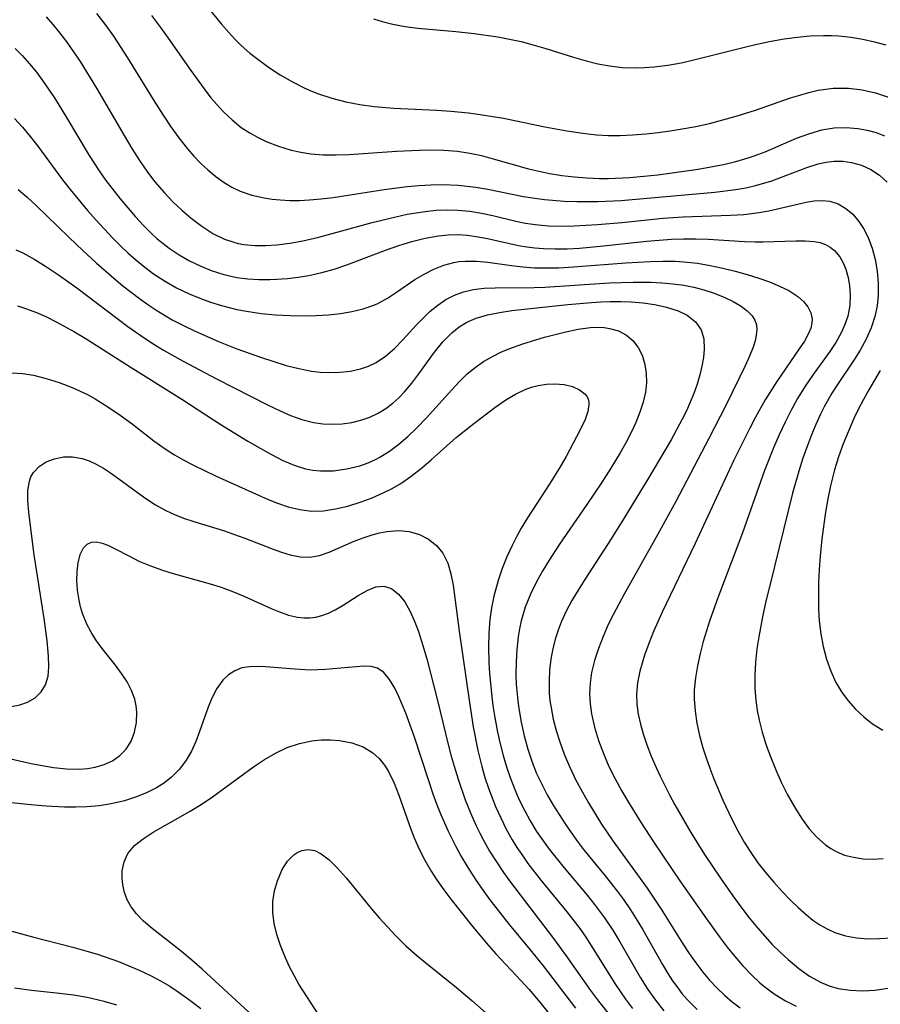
# Model space of a CAD drawing. Header units: inches. Extents: x 1073367 to 1082519, y 1569854 to 1574957.
# Tile 553 of 565: x 1080439 to 1080555, y 1574092 to 1574224. Entities that reach past the tile are written whole.
import ezdxf

# ---------------------------------------------------------------- set-up
doc = ezdxf.new("R2010")
doc.units = ezdxf.units.IN
doc.header["$MEASUREMENT"] = 0
doc.layers.add('CGG_CurvaNivelLidar_v1', color=7, linetype='Continuous', lineweight=30, true_color=0x008008)

msp = doc.modelspace()

# ---------------------------------------------------------------- linework, layer by layer
at = {"layer": 'CGG_CurvaNivelLidar_v1'}
for points in [[(1080462.9241, 1574228.0168, 82), (1080466.4871, 1574223.6305, 82), (1080467.4917, 1574222.4688, 82), (1080468.32, 1574221.5748, 82), (1080469.1814, 1574220.7197, 82), (1080470.3564, 1574219.6802, 82), (1080471.5881, 1574218.7084, 82), (1080472.864, 1574217.7927, 82), (1080474.4369, 1574216.7624, 82), (1080476.0566, 1574215.8114, 82), (1080477.7252, 1574214.9579, 82), (1080478.755, 1574214.5022, 82), (1080479.5625, 1574214.1856, 82), (1080481.3822, 1574213.5923, 82), (1080483.2461, 1574213.1221, 82), (1080485.1424, 1574212.7575, 82), (1080487.0629, 1574212.4908, 82), (1080489.7054, 1574212.2697, 82), (1080495.4534, 1574211.995, 82), (1080497.3683, 1574211.872, 82), (1080499.7567, 1574211.6358, 82), (1080501.3303, 1574211.4286, 82), (1080504.4643, 1574210.9169, 82), (1080510.014, 1574209.7763, 82), (1080512.9712, 1574209.2218, 82), (1080515.4388, 1574208.8572, 82), (1080516.997, 1574208.6952, 82), (1080518.5582, 1574208.6032, 82), (1080520.184, 1574208.5945, 82), (1080521.8123, 1574208.6612, 82), (1080523.6567, 1574208.8074, 82), (1080525.2776, 1574208.986, 82), (1080526.8974, 1574209.207, 82), (1080528.514, 1574209.4684, 82), (1080530.354, 1574209.8173, 82), (1080532.1842, 1574210.2218, 82), (1080533.9808, 1574210.6781, 82), (1080535.7632, 1574211.1823, 82), (1080538.3849, 1574212.0118, 82), (1080543.083, 1574213.6403, 82), (1080544.3286, 1574214.0378, 82), (1080545.5743, 1574214.3917, 82), (1080546.8237, 1574214.679, 82), (1080547.8288, 1574214.8456, 82), (1080548.8368, 1574214.9467, 82), (1080549.8662, 1574214.9774, 82), (1080550.8943, 1574214.9396, 82), (1080552.7296, 1574214.7185, 82), (1080554.5347, 1574214.3184, 82), (1080556.2881, 1574213.7456, 82)], [(1080442.9487, 1574224.5636, 80.5), (1080443.8417, 1574223.5423, 80.5), (1080444.7917, 1574222.3644, 80.5), (1080445.7042, 1574221.1453, 80.5), (1080447.4906, 1574218.5271, 80.5), (1080449.7141, 1574214.9408, 80.5), (1080453.4059, 1574208.5975, 80.5), (1080454.4734, 1574206.8292, 80.5), (1080455.4956, 1574205.2293, 80.5), (1080456.5704, 1574203.6788, 80.5), (1080457.5688, 1574202.3735, 80.5), (1080458.8352, 1574200.8792, 80.5), (1080459.9869, 1574199.6657, 80.5), (1080461.1898, 1574198.5229, 80.5), (1080462.438, 1574197.456, 80.5), (1080463.8803, 1574196.371, 80.5), (1080465.3795, 1574195.4237, 80.5), (1080466.9445, 1574194.6556, 80.5), (1080468.1866, 1574194.2222, 80.5), (1080468.788, 1574194.068, 80.5), (1080469.5413, 1574193.9239, 80.5), (1080470.9969, 1574193.7776, 80.5), (1080472.4821, 1574193.7698, 80.5), (1080473.9879, 1574193.8743, 80.5), (1080475.7317, 1574194.1054, 80.5), (1080477.4861, 1574194.4268, 80.5), (1080479.628, 1574194.9145, 80.5), (1080486.8129, 1574196.8931, 80.5), (1080489.9865, 1574197.6691, 80.5), (1080491.5233, 1574197.9891, 80.5), (1080493.9509, 1574198.3776, 80.5), (1080495.4226, 1574198.5257, 80.5), (1080496.8885, 1574198.5927, 80.5), (1080498.3466, 1574198.561, 80.5), (1080499.9225, 1574198.4009, 80.5), (1080501.4882, 1574198.1375, 80.5), (1080503.0459, 1574197.8051, 80.5), (1080506.1357, 1574197.0794, 80.5), (1080507.427, 1574196.8137, 80.5), (1080508.7284, 1574196.6033, 80.5), (1080510.5447, 1574196.4344, 80.5), (1080512.2486, 1574196.3913, 80.5), (1080513.9663, 1574196.4279, 80.5), (1080517.1315, 1574196.6134, 80.5), (1080520.3753, 1574196.8981, 80.5), (1080525.9502, 1574197.4566, 80.5), (1080528.6473, 1574197.6539, 80.5), (1080535.0264, 1574197.865, 80.5), (1080536.8009, 1574197.9767, 80.5), (1080538.5467, 1574198.1753, 80.5), (1080540.1648, 1574198.4612, 80.5), (1080545.1784, 1574199.6154, 80.5), (1080546.2954, 1574199.7896, 80.5), (1080547.3713, 1574199.846, 80.5), (1080548.3996, 1574199.7395, 80.5), (1080549.5064, 1574199.3751, 80.5), (1080550.5341, 1574198.7793, 80.5), (1080551.4724, 1574197.989, 80.5), (1080552.3054, 1574197.0309, 80.5), (1080553.0128, 1574195.9352, 80.5), (1080553.6044, 1574194.7249, 80.5), (1080554.0833, 1574193.4264, 80.5), (1080554.4831, 1574191.9046, 80.5), (1080554.7477, 1574190.3287, 80.5), (1080554.8769, 1574188.7329, 80.5), (1080554.869, 1574187.1288, 80.5), (1080554.7323, 1574185.6815, 80.5), (1080554.4503, 1574184.2568, 80.5), (1080553.9417, 1574182.7002, 80.5), (1080553.2631, 1574181.1853, 80.5), (1080552.4535, 1574179.7095, 80.5), (1080551.6826, 1574178.4752, 80.5), (1080549.2144, 1574174.8116, 80.5), (1080548.6602, 1574173.9414, 80.5), (1080547.6067, 1574172.0862, 80.5), (1080547.1097, 1574171.0897, 80.5), (1080546.481, 1574169.7045, 80.5), (1080545.8991, 1574168.2936, 80.5), (1080545.3554, 1574166.8626, 80.5), (1080544.7584, 1574165.1614, 80.5), (1080544.2085, 1574163.4405, 80.5), (1080543.3726, 1574160.4465, 80.5), (1080540.9581, 1574150.5996, 80.5), (1080539.7215, 1574145.7063, 80.5), (1080539.3497, 1574144.0706, 80.5), (1080538.8096, 1574141.1551, 80.5), (1080538.5783, 1574139.5219, 80.5), (1080538.3939, 1574137.7349, 80.5), (1080538.2942, 1574135.9495, 80.5), (1080538.2992, 1574134.17, 80.5), (1080538.4158, 1574132.5926, 80.5), (1080538.6074, 1574131.2436, 80.5), (1080538.8736, 1574129.9028, 80.5), (1080539.2839, 1574128.2943, 80.5), (1080539.7749, 1574126.7011, 80.5), (1080540.3339, 1574125.1249, 80.5), (1080541.0984, 1574123.2271, 80.5), (1080541.8423, 1574121.585, 80.5), (1080542.6434, 1574119.983, 80.5), (1080543.7886, 1574117.9434, 80.5), (1080544.6613, 1574116.5821, 80.5), (1080545.601, 1574115.3123, 80.5), (1080546.6257, 1574114.1652, 80.5), (1080547.784, 1574113.1523, 80.5), (1080548.5006, 1574112.6555, 80.5), (1080549.2543, 1574112.2333, 80.5), (1080550.3732, 1574111.7798, 80.5), (1080551.5531, 1574111.4717, 80.5), (1080552.8652, 1574111.2832, 80.5), (1080554.2122, 1574111.2253, 80.5), (1080555.5793, 1574111.2888, 80.5)], [(1080449.6856, 1574225.008, 81), (1080450.9512, 1574223.383, 81), (1080451.9704, 1574221.9641, 81), (1080453.8962, 1574219.0418, 81), (1080457.3131, 1574213.4505, 81), (1080458.658, 1574211.3181, 81), (1080459.7028, 1574209.7644, 81), (1080460.7907, 1574208.2584, 81), (1080461.9301, 1574206.8144, 81), (1080462.8042, 1574205.8065, 81), (1080463.7145, 1574204.8494, 81), (1080464.6644, 1574203.952, 81), (1080465.7477, 1574203.0552, 81), (1080466.8821, 1574202.2528, 81), (1080467.9356, 1574201.6297, 81), (1080469.0335, 1574201.1072, 81), (1080470.6169, 1574200.5686, 81), (1080472.2687, 1574200.1997, 81), (1080473.3288, 1574200.037, 81), (1080474.4045, 1574199.9244, 81), (1080475.7112, 1574199.8566, 81), (1080477.0315, 1574199.8564, 81), (1080478.3608, 1574199.9187, 81), (1080479.9452, 1574200.065, 81), (1080481.5363, 1574200.265, 81), (1080488.4227, 1574201.3256, 81), (1080491.5013, 1574201.7338, 81), (1080493.0896, 1574201.8809, 81), (1080494.675, 1574201.9751, 81), (1080496.2556, 1574202.0068, 81), (1080498.361, 1574201.9285, 81), (1080500.7349, 1574201.6484, 81), (1080502.3754, 1574201.3677, 81), (1080507.1625, 1574200.4048, 81), (1080508.6876, 1574200.1407, 81), (1080509.9964, 1574199.9694, 81), (1080512.6387, 1574199.7556, 81), (1080514.3584, 1574199.6883, 81), (1080517.1473, 1574199.6956, 81), (1080520.3083, 1574199.8547, 81), (1080523.7972, 1574200.1444, 81), (1080532.9164, 1574200.9744, 81), (1080535.7338, 1574201.3402, 81), (1080537.073, 1574201.5711, 81), (1080538.3922, 1574201.8586, 81), (1080539.5001, 1574202.1613, 81), (1080540.5894, 1574202.5114, 81), (1080545.3044, 1574204.3004, 81), (1080546.8021, 1574204.7679, 81), (1080547.8859, 1574205.0053, 81), (1080548.9656, 1574205.1322, 81), (1080550.1347, 1574205.1249, 81), (1080551.2798, 1574204.971, 81), (1080552.6408, 1574204.5925, 81), (1080553.9168, 1574204.0229, 81), (1080555.0753, 1574203.2704, 81), (1080556.0756, 1574202.3309, 81)], [(1080457.0821, 1574224.7586, 81.5), (1080458.3275, 1574223.1123, 81.5), (1080459.3618, 1574221.6743, 81.5), (1080462.3807, 1574217.3265, 81.5), (1080464.1755, 1574214.8585, 81.5), (1080465.1105, 1574213.6741, 81.5), (1080465.9389, 1574212.7022, 81.5), (1080466.8018, 1574211.7752, 81.5), (1080467.957, 1574210.6774, 81.5), (1080469.1878, 1574209.688, 81.5), (1080470.2503, 1574208.977, 81.5), (1080471.3622, 1574208.3471, 81.5), (1080472.5159, 1574207.7937, 81.5), (1080474.179, 1574207.1461, 81.5), (1080475.8947, 1574206.6338, 81.5), (1080477.2018, 1574206.3403, 81.5), (1080478.5285, 1574206.1301, 81.5), (1080480.2067, 1574205.9934, 81.5), (1080481.9576, 1574205.9771, 81.5), (1080483.7228, 1574206.0453, 81.5), (1080490.0924, 1574206.4683, 81.5), (1080493.1572, 1574206.6305, 81.5), (1080494.5434, 1574206.6604, 81.5), (1080496.4302, 1574206.6243, 81.5), (1080498.3014, 1574206.4718, 81.5), (1080499.921, 1574206.2237, 81.5), (1080501.524, 1574205.8798, 81.5), (1080503.0995, 1574205.4639, 81.5), (1080507.8149, 1574204.1071, 81.5), (1080509.027, 1574203.8156, 81.5), (1080510.6722, 1574203.4875, 81.5), (1080512.3335, 1574203.2261, 81.5), (1080514.0073, 1574203.0277, 81.5), (1080515.6903, 1574202.8925, 81.5), (1080517.3801, 1574202.8247, 81.5), (1080518.5386, 1574202.8205, 81.5), (1080521.428, 1574202.9406, 81.5), (1080523.3439, 1574203.098, 81.5), (1080525.2585, 1574203.3024, 81.5), (1080527.1696, 1574203.5461, 81.5), (1080530.6654, 1574204.0692, 81.5), (1080532.3763, 1574204.3641, 81.5), (1080534.0721, 1574204.7008, 81.5), (1080535.7463, 1574205.0962, 81.5), (1080537.3909, 1574205.5703, 81.5), (1080538.2195, 1574205.8512, 81.5), (1080539.6638, 1574206.4118, 81.5), (1080543.9092, 1574208.2336, 81.5), (1080545.6822, 1574208.8758, 81.5), (1080547.3265, 1574209.3311, 81.5), (1080548.9803, 1574209.6072, 81.5), (1080550.5687, 1574209.6645, 81.5), (1080552.1467, 1574209.536, 81.5), (1080553.3952, 1574209.3127, 81.5), (1080554.6138, 1574208.9837, 81.5), (1080555.7549, 1574208.5603, 81.5)], [(1080486.9645, 1574224.3033, 82.5), (1080488.1353, 1574223.9181, 82.5), (1080489.579, 1574223.5503, 82.5), (1080491.2394, 1574223.2502, 82.5), (1080492.9246, 1574223.0356, 82.5), (1080498.0608, 1574222.5861, 82.5), (1080500.5203, 1574222.3224, 82.5), (1080503.696, 1574221.8593, 82.5), (1080505.2724, 1574221.5669, 82.5), (1080506.8368, 1574221.2251, 82.5), (1080508.301, 1574220.8515, 82.5), (1080510.1578, 1574220.3112, 82.5), (1080514.0374, 1574219.0951, 82.5), (1080515.5914, 1574218.6386, 82.5), (1080517.1499, 1574218.2425, 82.5), (1080518.7198, 1574217.9424, 82.5), (1080520.4377, 1574217.7579, 82.5), (1080522.1706, 1574217.7033, 82.5), (1080523.4652, 1574217.7341, 82.5), (1080524.7619, 1574217.8216, 82.5), (1080526.5658, 1574218.0355, 82.5), (1080528.3624, 1574218.3518, 82.5), (1080529.7444, 1574218.6622, 82.5), (1080536.7344, 1574220.4303, 82.5), (1080538.5706, 1574220.874, 82.5), (1080540.471, 1574221.2902, 82.5), (1080542.2242, 1574221.5994, 82.5), (1080543.9851, 1574221.8321, 82.5), (1080545.749, 1574221.9851, 82.5), (1080547.5106, 1574222.0488, 82.5), (1080548.5902, 1574222.0357, 82.5), (1080549.6056, 1574221.979, 82.5), (1080551.2094, 1574221.8065, 82.5), (1080552.801, 1574221.544, 82.5), (1080554.376, 1574221.199, 82.5), (1080555.9284, 1574220.7731, 82.5)], [(1080438.7447, 1574220.2976, 80), (1080439.7467, 1574219.315, 80), (1080440.7059, 1574218.2455, 80), (1080441.6262, 1574217.1066, 80), (1080442.4534, 1574215.9923, 80), (1080444.03, 1574213.6576, 80), (1080445.6553, 1574211.0163, 80), (1080448.7098, 1574205.8865, 80), (1080450.0506, 1574203.8274, 80), (1080450.964, 1574202.5404, 80), (1080452.8898, 1574200.0554, 80), (1080454.935, 1574197.6564, 80), (1080456.0078, 1574196.4985, 80), (1080457.1185, 1574195.393, 80), (1080457.875, 1574194.7025, 80), (1080458.6565, 1574194.0474, 80), (1080459.4939, 1574193.4136, 80), (1080460.8316, 1574192.526, 80), (1080462.2246, 1574191.7336, 80), (1080463.6637, 1574191.035, 80), (1080465.1432, 1574190.4354, 80), (1080466.849, 1574189.8923, 80), (1080468.594, 1574189.5022, 80), (1080470.0564, 1574189.3064, 80), (1080471.5352, 1574189.2123, 80), (1080473.0245, 1574189.2065, 80), (1080473.9824, 1574189.2449, 80), (1080475.4226, 1574189.3563, 80), (1080476.8611, 1574189.53, 80), (1080478.2938, 1574189.7676, 80), (1080480.003, 1574190.1413, 80), (1080481.6924, 1574190.609, 80), (1080483.4053, 1574191.1805, 80), (1080488.5949, 1574193.1566, 80), (1080490.367, 1574193.7822, 80), (1080492.1441, 1574194.3357, 80), (1080493.9252, 1574194.7907, 80), (1080495.7097, 1574195.1131, 80), (1080497.0462, 1574195.244, 80), (1080498.3806, 1574195.2656, 80), (1080499.5992, 1574195.1828, 80), (1080500.8128, 1574195.0174, 80), (1080502.3194, 1574194.7267, 80), (1080506.4715, 1574193.7988, 80), (1080507.6156, 1574193.599, 80), (1080508.7081, 1574193.4591, 80), (1080509.8444, 1574193.3696, 80), (1080511.4422, 1574193.3241, 80), (1080513.0539, 1574193.3523, 80), (1080514.6764, 1574193.4373, 80), (1080517.9444, 1574193.7243, 80), (1080523.7288, 1574194.3655, 80), (1080525.4057, 1574194.5211, 80), (1080527.0829, 1574194.6368, 80), (1080528.6896, 1574194.6945, 80), (1080530.3543, 1574194.6878, 80), (1080532.0076, 1574194.6228, 80), (1080536.9052, 1574194.3208, 80), (1080538.3534, 1574194.2682, 80), (1080539.4315, 1574194.2618, 80), (1080543.7908, 1574194.4277, 80), (1080545.0793, 1574194.426, 80), (1080546.2838, 1574194.3321, 80), (1080547.0712, 1574194.1844, 80), (1080547.798, 1574193.9407, 80), (1080548.4466, 1574193.5856, 80), (1080549.0238, 1574193.1211, 80), (1080549.742, 1574192.2518, 80), (1080550.1867, 1574191.4586, 80), (1080550.5426, 1574190.5838, 80), (1080550.8507, 1574189.4948, 80), (1080551.0483, 1574188.3455, 80), (1080551.13, 1574187.1568, 80), (1080551.0626, 1574185.7266, 80), (1080550.7957, 1574184.2964, 80), (1080550.4153, 1574183.146, 80), (1080549.9055, 1574182.017, 80), (1080549.1948, 1574180.7565, 80), (1080548.3832, 1574179.518, 80), (1080546.1479, 1574176.427, 80), (1080545.0595, 1574174.8421, 80), (1080544.0367, 1574173.2004, 80), (1080543.1705, 1574171.6361, 80), (1080542.3647, 1574170.0322, 80), (1080541.5594, 1574168.3012, 80), (1080540.7978, 1574166.5456, 80), (1080539.5914, 1574163.4947, 80), (1080536.6277, 1574155.1278, 80), (1080533.3187, 1574146.38, 80), (1080532.2484, 1574143.3925, 80), (1080531.3584, 1574140.501, 80), (1080530.9256, 1574138.8736, 80), (1080530.5592, 1574137.2453, 80), (1080530.2847, 1574135.6158, 80), (1080530.1345, 1574133.9845, 80), (1080530.1184, 1574133.409, 80), (1080530.1243, 1574132.8068, 80), (1080530.2484, 1574131.1559, 80), (1080530.5031, 1574129.5059, 80), (1080530.8615, 1574127.8586, 80), (1080531.3038, 1574126.2162, 80), (1080531.7341, 1574124.8337, 80), (1080532.2131, 1574123.4597, 80), (1080532.7719, 1574122.0152, 80), (1080533.9992, 1574119.1548, 80), (1080535.2009, 1574116.5876, 80), (1080535.9991, 1574115.0378, 80), (1080536.8581, 1574113.524, 80), (1080537.5784, 1574112.3744, 80), (1080538.7123, 1574110.7416, 80), (1080539.7518, 1574109.4005, 80), (1080540.8411, 1574108.1072, 80), (1080541.9666, 1574106.8584, 80), (1080543.0221, 1574105.7559, 80), (1080544.1048, 1574104.7061, 80), (1080545.2223, 1574103.7276, 80), (1080546.1163, 1574103.0336, 80), (1080547.0386, 1574102.4057, 80), (1080548.0361, 1574101.8328, 80), (1080549.0726, 1574101.3629, 80), (1080550.4828, 1574100.9253, 80), (1080551.9498, 1574100.6561, 80), (1080553.5048, 1574100.5232, 80), (1080555.086, 1574100.5245, 80), (1080556.6566, 1574100.6541, 80)], [(1080438.6876, 1574210.8679, 79.5), (1080439.761, 1574209.7165, 79.5), (1080440.7914, 1574208.4673, 79.5), (1080441.7941, 1574207.1508, 79.5), (1080445.1064, 1574202.6447, 79.5), (1080446.1435, 1574201.323, 79.5), (1080448.492, 1574198.5155, 79.5), (1080449.6501, 1574197.2019, 79.5), (1080451.8718, 1574194.8041, 79.5), (1080452.9399, 1574193.7283, 79.5), (1080453.9291, 1574192.7931, 79.5), (1080454.9454, 1574191.8939, 79.5), (1080455.9899, 1574191.0346, 79.5), (1080457.386, 1574189.9903, 79.5), (1080458.8355, 1574189.0327, 79.5), (1080460.4747, 1574188.1026, 79.5), (1080462.1713, 1574187.2837, 79.5), (1080463.5983, 1574186.6924, 79.5), (1080465.052, 1574186.1686, 79.5), (1080466.5277, 1574185.7104, 79.5), (1080467.5618, 1574185.4324, 79.5), (1080468.6045, 1574185.1903, 79.5), (1080469.8883, 1574184.9458, 79.5), (1080471.8391, 1574184.6629, 79.5), (1080473.8002, 1574184.4672, 79.5), (1080475.7622, 1574184.3523, 79.5), (1080478.3972, 1574184.3324, 79.5), (1080480.9273, 1574184.4667, 79.5), (1080482.5225, 1574184.6365, 79.5), (1080484.0788, 1574184.8911, 79.5), (1080485.5832, 1574185.2539, 79.5), (1080487.0199, 1574185.7549, 79.5), (1080487.5409, 1574185.9871, 79.5), (1080488.8422, 1574186.6959, 79.5), (1080490.0904, 1574187.5067, 79.5), (1080492.5605, 1574189.1937, 79.5), (1080493.8105, 1574189.9414, 79.5), (1080495.0993, 1574190.594, 79.5), (1080496.4235, 1574191.1251, 79.5), (1080497.7818, 1574191.5019, 79.5), (1080498.4419, 1574191.6164, 79.5), (1080499.3334, 1574191.6977, 79.5), (1080500.8429, 1574191.68, 79.5), (1080502.3801, 1574191.5314, 79.5), (1080505.5403, 1574191.0908, 79.5), (1080507.0776, 1574190.9177, 79.5), (1080508.6395, 1574190.8074, 79.5), (1080510.2688, 1574190.7738, 79.5), (1080511.915, 1574190.8069, 79.5), (1080513.8671, 1574190.9053, 79.5), (1080520.9266, 1574191.444, 79.5), (1080524.2642, 1574191.6494, 79.5), (1080525.9302, 1574191.6947, 79.5), (1080527.5916, 1574191.6713, 79.5), (1080528.7411, 1574191.6012, 79.5), (1080530.5595, 1574191.3928, 79.5), (1080532.2792, 1574191.1044, 79.5), (1080533.9802, 1574190.7465, 79.5), (1080535.6549, 1574190.3304, 79.5), (1080537.2739, 1574189.8707, 79.5), (1080538.8463, 1574189.3757, 79.5), (1080540.2773, 1574188.8797, 79.5), (1080541.6269, 1574188.339, 79.5), (1080542.8625, 1574187.7266, 79.5), (1080544.055, 1574186.9401, 79.5), (1080544.8291, 1574186.2599, 79.5), (1080545.4364, 1574185.5239, 79.5), (1080545.8376, 1574184.7299, 79.5), (1080545.9936, 1574183.8812, 79.5), (1080545.9661, 1574183.3676, 79.5), (1080545.8049, 1574182.6756, 79.5), (1080545.5245, 1574181.9707, 79.5), (1080544.9631, 1574180.9395, 79.5), (1080544.2669, 1574179.8729, 79.5), (1080541.2493, 1574175.4878, 79.5), (1080539.6916, 1574173.0081, 79.5), (1080538.3741, 1574170.677, 79.5), (1080537.5987, 1574169.2157, 79.5), (1080535.4479, 1574164.9008, 79.5), (1080530.2222, 1574153.5832, 79.5), (1080525.835, 1574144.4483, 79.5), (1080524.6727, 1574141.8473, 79.5), (1080524.027, 1574140.2526, 79.5), (1080523.4462, 1574138.6593, 79.5), (1080522.802, 1574136.502, 79.5), (1080522.4914, 1574134.9644, 79.5), (1080522.3548, 1574133.4252, 79.5), (1080522.4082, 1574132.0745, 79.5), (1080522.6017, 1574130.7217, 79.5), (1080522.9058, 1574129.3674, 79.5), (1080523.2665, 1574128.1059, 79.5), (1080523.7761, 1574126.5858, 79.5), (1080524.3561, 1574125.0679, 79.5), (1080525.0011, 1574123.5577, 79.5), (1080525.5381, 1574122.4064, 79.5), (1080526.8113, 1574119.8903, 79.5), (1080527.5443, 1574118.5256, 79.5), (1080529.6793, 1574114.8009, 79.5), (1080531.518, 1574111.846, 79.5), (1080533.6663, 1574108.6419, 79.5), (1080535.3205, 1574106.2813, 79.5), (1080536.4059, 1574104.7954, 79.5), (1080537.5208, 1574103.3397, 79.5), (1080538.6272, 1574101.9834, 79.5), (1080539.6205, 1574100.849, 79.5), (1080540.6437, 1574099.755, 79.5), (1080541.694, 1574098.7053, 79.5), (1080542.7705, 1574097.7068, 79.5), (1080544.1903, 1574096.5206, 79.5), (1080545.6651, 1574095.4727, 79.5), (1080547.2105, 1574094.6133, 79.5), (1080548.3007, 1574094.1705, 79.5), (1080549.4817, 1574093.8397, 79.5), (1080551.1135, 1574093.588, 79.5), (1080552.7868, 1574093.5173, 79.5), (1080554.482, 1574093.6047, 79.5), (1080556.1817, 1574093.8407, 79.5)], [(1080439.1659, 1574201.3427, 79), (1080440.382, 1574200.299, 79), (1080441.5804, 1574199.1872, 79), (1080446.0067, 1574194.8725, 79), (1080447.8787, 1574193.0962, 79), (1080449.6654, 1574191.4639, 79), (1080452.0517, 1574189.3756, 79), (1080453.2693, 1574188.3655, 79), (1080455.4678, 1574186.6642, 79), (1080456.5952, 1574185.8584, 79), (1080457.7049, 1574185.1142, 79), (1080458.8381, 1574184.41, 79), (1080459.9056, 1574183.801, 79), (1080461.4284, 1574183.0051, 79), (1080462.9794, 1574182.2594, 79), (1080466.1379, 1574180.8773, 79), (1080468.565, 1574179.9078, 79), (1080471.7631, 1574178.7608, 79), (1080475.2301, 1574177.6659, 79), (1080476.9374, 1574177.2186, 79), (1080478.6401, 1574176.8885, 79), (1080479.8161, 1574176.7523, 79), (1080480.985, 1574176.6944, 79), (1080482.4409, 1574176.7321, 79), (1080483.8617, 1574176.8961, 79), (1080485.2318, 1574177.1961, 79), (1080486.3028, 1574177.5551, 79), (1080487.3155, 1574178.0324, 79), (1080488.605, 1574178.8982, 79), (1080489.7989, 1574179.948, 79), (1080490.9333, 1574181.1141, 79), (1080492.7094, 1574183.0643, 79), (1080493.6433, 1574184.0332, 79), (1080494.6155, 1574184.9486, 79), (1080495.6364, 1574185.7833, 79), (1080496.7244, 1574186.5153, 79), (1080497.8703, 1574187.118, 79), (1080499.0722, 1574187.57, 79), (1080500.4487, 1574187.877, 79), (1080501.8806, 1574188.0345, 79), (1080503.3591, 1574188.0986, 79), (1080508.6104, 1574188.1242, 79), (1080510.052, 1574188.1748, 79), (1080518.7476, 1574188.7734, 79), (1080521.9016, 1574188.8711, 79), (1080524.2717, 1574188.8497, 79), (1080525.7782, 1574188.7778, 79), (1080527.2654, 1574188.6468, 79), (1080528.7251, 1574188.4442, 79), (1080530.0876, 1574188.1729, 79), (1080531.4079, 1574187.8313, 79), (1080532.6759, 1574187.4261, 79), (1080534.1431, 1574186.8482, 79), (1080535.483, 1574186.1923, 79), (1080536.4395, 1574185.6138, 79), (1080537.262, 1574184.9864, 79), (1080537.9109, 1574184.3076, 79), (1080538.2733, 1574183.7297, 79), (1080538.4925, 1574183.1074, 79), (1080538.5579, 1574182.4355, 79), (1080538.4907, 1574181.7207, 79), (1080538.3145, 1574180.941, 79), (1080538.0512, 1574180.1211, 79), (1080537.5582, 1574178.8892, 79), (1080536.9696, 1574177.5977, 79), (1080534.3872, 1574172.2753, 79), (1080532.1096, 1574167.8064, 79), (1080527.6448, 1574159.3301, 79), (1080525.1747, 1574154.8409, 79), (1080520.6996, 1574146.8825, 79), (1080519.2533, 1574144.173, 79), (1080518.5691, 1574142.7745, 79), (1080517.864, 1574141.1877, 79), (1080517.2409, 1574139.5868, 79), (1080516.7198, 1574137.9723, 79), (1080516.3284, 1574136.3439, 79), (1080516.1189, 1574134.914, 79), (1080516.0485, 1574133.4785, 79), (1080516.1199, 1574132.1171, 79), (1080516.3099, 1574130.758, 79), (1080516.7108, 1574128.9718, 79), (1080517.2506, 1574127.198, 79), (1080517.9059, 1574125.4415, 79), (1080518.6646, 1574123.7088, 79), (1080519.5034, 1574122.0339, 79), (1080520.3586, 1574120.4758, 79), (1080521.2577, 1574118.9327, 79), (1080522.9947, 1574116.1022, 79), (1080524.6593, 1574113.532, 79), (1080528.3077, 1574108.1882, 79), (1080531.7747, 1574103.2002, 79), (1080533.6144, 1574100.6367, 79), (1080534.561, 1574099.3862, 79), (1080535.5921, 1574098.1025, 79), (1080536.6617, 1574096.8665, 79), (1080537.7772, 1574095.6916, 79), (1080538.949, 1574094.5956, 79), (1080539.6816, 1574093.9871, 79), (1080541.0122, 1574093.0239, 79), (1080542.4062, 1574092.1765, 79), (1080543.8519, 1574091.4468, 79)], [(1080438.8568, 1574193.1945, 78.5), (1080439.7984, 1574192.7863, 78.5), (1080441.405, 1574191.9256, 78.5), (1080442.9933, 1574190.9288, 78.5), (1080444.5789, 1574189.8507, 78.5), (1080447.0774, 1574188.0804, 78.5), (1080453.9395, 1574182.9054, 78.5), (1080456.1388, 1574181.3451, 78.5), (1080457.4215, 1574180.507, 78.5), (1080458.7279, 1574179.7068, 78.5), (1080461.3578, 1574178.2236, 78.5), (1080465.8473, 1574175.864, 78.5), (1080472.8111, 1574172.3017, 78.5), (1080474.306, 1574171.5817, 78.5), (1080475.801, 1574170.9304, 78.5), (1080477.3376, 1574170.3709, 78.5), (1080478.8875, 1574169.9691, 78.5), (1080480.1768, 1574169.7896, 78.5), (1080481.4713, 1574169.739, 78.5), (1080482.761, 1574169.8039, 78.5), (1080484.0418, 1574169.9798, 78.5), (1080485.2783, 1574170.2672, 78.5), (1080486.4752, 1574170.6745, 78.5), (1080487.618, 1574171.213, 78.5), (1080488.6251, 1574171.8425, 78.5), (1080489.5751, 1574172.5797, 78.5), (1080490.3764, 1574173.3134, 78.5), (1080491.1373, 1574174.1069, 78.5), (1080492.1271, 1574175.2784, 78.5), (1080493.0666, 1574176.5077, 78.5), (1080495.1933, 1574179.4304, 78.5), (1080496.3077, 1574180.818, 78.5), (1080497.5129, 1574182.0605, 78.5), (1080498.4831, 1574182.8378, 78.5), (1080499.5451, 1574183.4766, 78.5), (1080500.8007, 1574184.0055, 78.5), (1080502.3207, 1574184.4508, 78.5), (1080503.9224, 1574184.7819, 78.5), (1080505.5851, 1574185.0341, 78.5), (1080513.1448, 1574185.8579, 78.5), (1080516.3073, 1574186.143, 78.5), (1080517.5633, 1574186.2197, 78.5), (1080518.8138, 1574186.2644, 78.5), (1080520.2496, 1574186.2666, 78.5), (1080521.6657, 1574186.2105, 78.5), (1080523.2519, 1574186.0687, 78.5), (1080524.7842, 1574185.8452, 78.5), (1080526.2418, 1574185.538, 78.5), (1080527.1346, 1574185.2896, 78.5), (1080527.9755, 1574184.9934, 78.5), (1080529.1821, 1574184.4037, 78.5), (1080530.3134, 1574183.5377, 78.5), (1080531.0852, 1574182.4633, 78.5), (1080531.4257, 1574181.2256, 78.5), (1080531.4634, 1574179.8203, 78.5), (1080531.362, 1574178.7196, 78.5), (1080531.1711, 1574177.567, 78.5), (1080530.8959, 1574176.3784, 78.5), (1080530.5318, 1574175.1447, 78.5), (1080530.0909, 1574173.8982, 78.5), (1080529.6086, 1574172.7127, 78.5), (1080529.0887, 1574171.5642, 78.5), (1080528.5252, 1574170.4189, 78.5), (1080527.0201, 1574167.6536, 78.5), (1080523.8913, 1574162.3554, 78.5), (1080520.6765, 1574157.0721, 78.5), (1080518.9533, 1574154.3317, 78.5), (1080515.4148, 1574148.8638, 78.5), (1080514.5172, 1574147.4225, 78.5), (1080513.6838, 1574146.0073, 78.5), (1080512.9135, 1574144.5739, 78.5), (1080512.2329, 1574143.1122, 78.5), (1080511.8173, 1574142.0457, 78.5), (1080511.4649, 1574140.9612, 78.5), (1080511.1065, 1574139.5454, 78.5), (1080510.8463, 1574138.1103, 78.5), (1080510.6785, 1574136.6629, 78.5), (1080510.6022, 1574135.2093, 78.5), (1080510.6362, 1574133.5517, 78.5), (1080510.7268, 1574132.5676, 78.5), (1080510.8663, 1574131.5857, 78.5), (1080511.1689, 1574130.0549, 78.5), (1080511.56, 1574128.533, 78.5), (1080512.0292, 1574127.0233, 78.5), (1080512.6436, 1574125.3418, 78.5), (1080513.3442, 1574123.6852, 78.5), (1080514.178, 1574121.9562, 78.5), (1080515.0821, 1574120.2538, 78.5), (1080515.9057, 1574118.798, 78.5), (1080517.65, 1574115.9359, 78.5), (1080519.1663, 1574113.6694, 78.5), (1080523.785, 1574107.325, 78.5), (1080525.6678, 1574104.5137, 78.5), (1080528.6048, 1574099.8163, 78.5), (1080529.4554, 1574098.5225, 78.5), (1080530.342, 1574097.2596, 78.5), (1080531.2736, 1574096.0376, 78.5), (1080532.2106, 1574094.9241, 78.5), (1080533.2035, 1574093.8678, 78.5), (1080534.201, 1574092.9266, 78.5), (1080535.2469, 1574092.0418, 78.5), (1080536.3342, 1574091.2109, 78.5)], [(1080439.0737, 1574185.6524, 78), (1080440.2738, 1574185.2741, 78), (1080441.6191, 1574184.7606, 78), (1080442.9611, 1574184.1721, 78), (1080444.2961, 1574183.521, 78), (1080446.7561, 1574182.1773, 78), (1080448.1661, 1574181.3421, 78), (1080454.2198, 1574177.4538, 78), (1080461.1652, 1574173.1304, 78), (1080465.4444, 1574170.3368, 78), (1080466.9312, 1574169.4012, 78), (1080470.0676, 1574167.4796, 78), (1080471.7097, 1574166.5065, 78), (1080473.2333, 1574165.6542, 78), (1080474.7627, 1574164.8828, 78), (1080476.3052, 1574164.2317, 78), (1080477.8273, 1574163.759, 78), (1080478.8169, 1574163.5632, 78), (1080479.8364, 1574163.4612, 78), (1080481.6123, 1574163.4821, 78), (1080483.3896, 1574163.7202, 78), (1080485.1431, 1574164.1605, 78), (1080486.2527, 1574164.554, 78), (1080487.3332, 1574165.0356, 78), (1080487.8312, 1574165.2952, 78), (1080489.1396, 1574166.106, 78), (1080490.3905, 1574167.0447, 78), (1080491.5937, 1574168.0812, 78), (1080492.7564, 1574169.192, 78), (1080494.0938, 1574170.5806, 78), (1080497.5098, 1574174.3894, 78), (1080498.5285, 1574175.4833, 78), (1080499.5936, 1574176.5119, 78), (1080500.6562, 1574177.3881, 78), (1080501.7828, 1574178.1745, 78), (1080502.9686, 1574178.8657, 78), (1080504.1335, 1574179.4273, 78), (1080505.3361, 1574179.9246, 78), (1080507.0711, 1574180.5543, 78), (1080508.8379, 1574181.1153, 78), (1080510.0027, 1574181.4478, 78), (1080512.8587, 1574182.184, 78), (1080514.5229, 1574182.531, 78), (1080516.1462, 1574182.7439, 78), (1080517.0997, 1574182.7808, 78), (1080518.0243, 1574182.7363, 78), (1080518.7377, 1574182.6353, 78), (1080519.9385, 1574182.2966, 78), (1080521.006, 1574181.7464, 78), (1080521.8827, 1574181.0016, 78), (1080522.591, 1574180.0821, 78), (1080523.1217, 1574179.0226, 78), (1080523.4831, 1574177.7821, 78), (1080523.6594, 1574176.5807, 78), (1080523.6942, 1574175.3304, 78), (1080523.5754, 1574174.052, 78), (1080523.278, 1574172.7041, 78), (1080522.8339, 1574171.3499, 78), (1080522.2775, 1574169.9923, 78), (1080521.6311, 1574168.6233, 78), (1080520.9184, 1574167.2557, 78), (1080520.1539, 1574165.8919, 78), (1080518.9061, 1574163.8138, 78), (1080517.6496, 1574161.8483, 78), (1080515.6974, 1574158.9406, 78), (1080512.0233, 1574153.5912, 78), (1080510.6316, 1574151.4691, 78), (1080509.7622, 1574150.0548, 78), (1080508.9539, 1574148.6202, 78), (1080508.1093, 1574146.8929, 78), (1080507.4075, 1574145.12, 78), (1080506.869, 1574143.2682, 78), (1080506.6428, 1574142.1965, 78), (1080506.4655, 1574141.1133, 78), (1080506.2718, 1574139.4322, 78), (1080506.165, 1574137.7365, 78), (1080506.1437, 1574136.0324, 78), (1080506.1845, 1574134.7808, 78), (1080506.3794, 1574132.5056, 78), (1080506.5163, 1574131.484, 78), (1080506.8346, 1574129.6483, 78), (1080507.2392, 1574127.8295, 78), (1080507.7307, 1574126.0341, 78), (1080508.3182, 1574124.2702, 78), (1080508.9275, 1574122.7526, 78), (1080509.608, 1574121.3021, 78), (1080510.3565, 1574119.881, 78), (1080511.1592, 1574118.4849, 78), (1080512.7465, 1574115.9748, 78), (1080514.3095, 1574113.7551, 78), (1080515.2555, 1574112.5216, 78), (1080518.1401, 1574108.966, 78), (1080519.8016, 1574106.8578, 78), (1080520.5988, 1574105.7804, 78), (1080521.556, 1574104.3964, 78), (1080522.4622, 1574102.98, 78), (1080523.1538, 1574101.8233, 78), (1080525.8673, 1574097.0303, 78), (1080526.5918, 1574095.8329, 78), (1080527.2322, 1574094.8503, 78), (1080527.911, 1574093.8987, 78), (1080528.4861, 1574093.1666, 78), (1080529.2033, 1574092.3366, 78), (1080530.5455, 1574090.9809, 78)], [(1080438.2704, 1574176.6769, 77.5), (1080439.726, 1574176.582, 77.5), (1080441.2167, 1574176.3311, 77.5), (1080442.9501, 1574175.9098, 77.5), (1080444.6949, 1574175.365, 77.5), (1080446.4289, 1574174.6994, 77.5), (1080448.4772, 1574173.7281, 77.5), (1080449.5351, 1574173.1447, 77.5), (1080451.2266, 1574172.1007, 77.5), (1080452.8743, 1574170.9717, 77.5), (1080454.4846, 1574169.7845, 77.5), (1080457.429, 1574167.5235, 77.5), (1080458.926, 1574166.4451, 77.5), (1080460.2063, 1574165.6145, 77.5), (1080461.4593, 1574164.8885, 77.5), (1080462.7401, 1574164.2143, 77.5), (1080465.7099, 1574162.8083, 77.5), (1080471.4934, 1574160.1879, 77.5), (1080472.7186, 1574159.655, 77.5), (1080473.9437, 1574159.1658, 77.5), (1080475.5049, 1574158.6379, 77.5), (1080477.0724, 1574158.2535, 77.5), (1080478.6473, 1574158.0623, 77.5), (1080480.262, 1574158.1061, 77.5), (1080481.883, 1574158.3487, 77.5), (1080483.507, 1574158.7367, 77.5), (1080485.2976, 1574159.2906, 77.5), (1080486.7988, 1574159.85, 77.5), (1080488.2761, 1574160.4905, 77.5), (1080489.4874, 1574161.0953, 77.5), (1080490.6616, 1574161.776, 77.5), (1080492.0644, 1574162.7451, 77.5), (1080493.4172, 1574163.8147, 77.5), (1080494.756, 1574164.9573, 77.5), (1080498.1187, 1574167.9391, 77.5), (1080499.1549, 1574168.8103, 77.5), (1080500.4672, 1574169.8424, 77.5), (1080503.2904, 1574171.9727, 77.5), (1080504.8051, 1574173.0261, 77.5), (1080506.0854, 1574173.782, 77.5), (1080507.3941, 1574174.3988, 77.5), (1080508.2552, 1574174.7089, 77.5), (1080509.119, 1574174.9435, 77.5), (1080510.2543, 1574175.1351, 77.5), (1080511.3593, 1574175.1908, 77.5), (1080512.6144, 1574175.0804, 77.5), (1080513.7504, 1574174.7976, 77.5), (1080514.717, 1574174.36, 77.5), (1080515.453, 1574173.7745, 77.5), (1080515.7089, 1574173.4291, 77.5), (1080515.8561, 1574173.1143, 77.5), (1080515.9522, 1574172.7114, 77.5), (1080515.9717, 1574172.3878, 77.5), (1080515.8274, 1574171.4325, 77.5), (1080515.4568, 1574170.382, 77.5), (1080514.9296, 1574169.2488, 77.5), (1080514.3055, 1574168.0394, 77.5), (1080512.8888, 1574165.3955, 77.5), (1080512.1081, 1574164.0229, 77.5), (1080510.7116, 1574161.7484, 77.5), (1080507.6949, 1574157.1288, 77.5), (1080506.8465, 1574155.744, 77.5), (1080506.216, 1574154.6041, 77.5), (1080505.6304, 1574153.4413, 77.5), (1080504.9289, 1574151.8971, 77.5), (1080504.3006, 1574150.3252, 77.5), (1080503.7547, 1574148.7276, 77.5), (1080503.1746, 1574146.5916, 77.5), (1080502.8557, 1574145.0426, 77.5), (1080502.6251, 1574143.4797, 77.5), (1080502.475, 1574141.6366, 77.5), (1080502.4352, 1574139.7827, 77.5), (1080502.4966, 1574137.6405, 77.5), (1080502.579, 1574136.2683, 77.5), (1080502.8335, 1574133.5249, 77.5), (1080503.0439, 1574131.9051, 77.5), (1080503.2971, 1574130.2915, 77.5), (1080503.6715, 1574128.2947, 77.5), (1080504.017, 1574126.7268, 77.5), (1080504.4112, 1574125.1738, 77.5), (1080504.8629, 1574123.6399, 77.5), (1080505.3486, 1574122.2177, 77.5), (1080505.8916, 1574120.8179, 77.5), (1080506.5523, 1574119.305, 77.5), (1080507.2755, 1574117.8225, 77.5), (1080508.0606, 1574116.3735, 77.5), (1080508.9111, 1574114.9632, 77.5), (1080509.3504, 1574114.2929, 77.5), (1080510.5947, 1574112.5659, 77.5), (1080512.6428, 1574110.0328, 77.5), (1080515.7436, 1574106.3662, 77.5), (1080516.7354, 1574105.1341, 77.5), (1080518.0801, 1574103.3252, 77.5), (1080519.1751, 1574101.6612, 77.5), (1080520.1276, 1574100.0771, 77.5), (1080522.903, 1574095.2625, 77.5), (1080523.8948, 1574093.6998, 77.5), (1080524.9339, 1574092.2353, 77.5), (1080526.0447, 1574090.8257, 77.5)], [(1080555.1769, 1574176.9784, 81), (1080553.6345, 1574174.3887, 81), (1080552.8916, 1574173.076, 81), (1080552.2335, 1574171.7973, 81), (1080551.6166, 1574170.4935, 81), (1080550.8777, 1574168.8108, 81), (1080550.1905, 1574167.1014, 81), (1080549.5646, 1574165.3662, 81), (1080549.0141, 1574163.6041, 81), (1080548.4698, 1574161.4473, 81), (1080548.1104, 1574159.6853, 81), (1080547.8049, 1574157.9077, 81), (1080547.3165, 1574154.3211, 81), (1080547.0791, 1574151.9793, 81), (1080546.9528, 1574150.1864, 81), (1080546.8755, 1574148.3939, 81), (1080546.8485, 1574146.6061, 81), (1080546.8782, 1574144.8284, 81), (1080546.9634, 1574143.2873, 81), (1080547.164, 1574141.5247, 81), (1080547.4867, 1574139.814, 81), (1080547.9315, 1574138.1455, 81), (1080548.5009, 1574136.5333, 81), (1080549.2067, 1574134.9966, 81), (1080549.6605, 1574134.1918, 81), (1080549.9412, 1574133.7473, 81), (1080550.8379, 1574132.5192, 81), (1080551.8404, 1574131.3858, 81), (1080552.9349, 1574130.3547, 81), (1080554.1133, 1574129.4404, 81), (1080555.526, 1574128.5784, 81)], [(1080438.2856, 1574131.7471, 77), (1080439.3879, 1574131.9764, 77), (1080440.3994, 1574132.3348, 77), (1080441.4362, 1574132.9364, 77), (1080442.2727, 1574133.7204, 77), (1080442.8624, 1574134.6748, 77), (1080443.1777, 1574135.821, 77), (1080443.27, 1574137.1098, 77), (1080443.2252, 1574138.5157, 77), (1080443.0441, 1574140.5904, 77), (1080442.6497, 1574143.6095, 77), (1080441.3075, 1574152.1743, 77), (1080440.9363, 1574154.9816, 77), (1080440.5865, 1574157.9272, 77), (1080440.4617, 1574159.4263, 77), (1080440.4637, 1574160.8174, 77), (1080440.668, 1574162.0691, 77), (1080440.8831, 1574162.6531, 77), (1080441.2385, 1574163.2562, 77), (1080441.9967, 1574164.0509, 77), (1080442.9486, 1574164.6697, 77), (1080444.0438, 1574165.1054, 77), (1080445.2408, 1574165.339, 77), (1080446.4918, 1574165.347, 77), (1080447.7702, 1574165.124, 77), (1080448.7166, 1574164.8071, 77), (1080449.6553, 1574164.3779, 77), (1080450.6231, 1574163.833, 77), (1080451.5831, 1574163.2114, 77), (1080452.7288, 1574162.3969, 77), (1080455.0453, 1574160.6728, 77), (1080456.3274, 1574159.7653, 77), (1080457.6485, 1574158.9131, 77), (1080459.0177, 1574158.1477, 77), (1080460.1905, 1574157.5994, 77), (1080461.3943, 1574157.1197, 77), (1080462.8059, 1574156.6342, 77), (1080466.9058, 1574155.3774, 77), (1080468.1322, 1574154.9699, 77), (1080469.6599, 1574154.412, 77), (1080473.4685, 1574152.9301, 77), (1080474.6167, 1574152.5201, 77), (1080475.7423, 1574152.1806, 77), (1080477.0884, 1574151.9081, 77), (1080478.4081, 1574151.8597, 77), (1080479.713, 1574152.0882, 77), (1080481.0145, 1574152.5285, 77), (1080484.3612, 1574153.9884, 77), (1080485.5698, 1574154.4652, 77), (1080486.7985, 1574154.8754, 77), (1080487.7921, 1574155.1353, 77), (1080488.7868, 1574155.3216, 77), (1080490.319, 1574155.4399, 77), (1080491.7969, 1574155.3143, 77), (1080493.1475, 1574154.9244, 77), (1080494.378, 1574154.293, 77), (1080495.4518, 1574153.444, 77), (1080496.3216, 1574152.3856, 77), (1080496.9818, 1574151.0376, 77), (1080497.4034, 1574149.6163, 77), (1080497.7014, 1574148.0804, 77), (1080498.5192, 1574141.9131, 77), (1080499.8736, 1574132.2799, 77), (1080500.3823, 1574129.0443, 77), (1080501.0012, 1574125.8451, 77), (1080501.5345, 1574123.684, 77), (1080501.965, 1574122.2286, 77), (1080502.4466, 1574120.7922, 77), (1080503.4125, 1574118.3039, 77), (1080504.0961, 1574116.7751, 77), (1080504.8408, 1574115.278, 77), (1080505.6515, 1574113.8176, 77), (1080506.2667, 1574112.8122, 77), (1080506.9161, 1574111.8279, 77), (1080507.7626, 1574110.6382, 77), (1080509.4961, 1574108.4089, 77), (1080513.0134, 1574104.1293, 77), (1080514.7203, 1574101.8845, 77), (1080515.5296, 1574100.7238, 77), (1080516.5377, 1574099.1771, 77), (1080519.5436, 1574094.3436, 77), (1080520.8967, 1574092.3721, 77), (1080521.8366, 1574091.1139, 77)], [(1080435.5933, 1574125.3154, 76.5), (1080440.93, 1574124.1133, 76.5), (1080442.1239, 1574123.8684, 76.5), (1080443.8994, 1574123.5682, 76.5), (1080445.6497, 1574123.3776, 76.5), (1080447.3544, 1574123.3363, 76.5), (1080448.487, 1574123.4196, 76.5), (1080449.5026, 1574123.5924, 76.5), (1080450.7374, 1574123.9522, 76.5), (1080451.8642, 1574124.4675, 76.5), (1080452.851, 1574125.1466, 76.5), (1080453.7002, 1574126.0389, 76.5), (1080454.3536, 1574127.0848, 76.5), (1080454.8272, 1574128.3156, 76.5), (1080455.0877, 1574129.6303, 76.5), (1080455.1378, 1574130.9868, 76.5), (1080455.0535, 1574131.8629, 76.5), (1080454.8667, 1574132.732, 76.5), (1080454.4284, 1574133.9126, 76.5), (1080453.8192, 1574135.0675, 76.5), (1080453.0839, 1574136.1996, 76.5), (1080452.2615, 1574137.3119, 76.5), (1080450.4751, 1574139.563, 76.5), (1080449.6257, 1574140.725, 76.5), (1080448.968, 1574141.7679, 76.5), (1080448.4002, 1574142.8517, 76.5), (1080447.837, 1574144.2613, 76.5), (1080447.5685, 1574145.1585, 76.5), (1080447.3606, 1574146.0607, 76.5), (1080447.1575, 1574147.3953, 76.5), (1080447.0702, 1574148.6983, 76.5), (1080447.091, 1574149.9408, 76.5), (1080447.2185, 1574151.09, 76.5), (1080447.4961, 1574152.2113, 76.5), (1080447.9444, 1574153.1021, 76.5), (1080448.4336, 1574153.6005, 76.5), (1080449.0275, 1574153.877, 76.5), (1080449.7114, 1574153.9101, 76.5), (1080450.4738, 1574153.7414, 76.5), (1080451.2206, 1574153.4593, 76.5), (1080452.017, 1574153.0858, 76.5), (1080454.2126, 1574151.9264, 76.5), (1080455.421, 1574151.3298, 76.5), (1080456.964, 1574150.6818, 76.5), (1080458.5943, 1574150.1054, 76.5), (1080460.0407, 1574149.6594, 76.5), (1080465.0113, 1574148.2662, 76.5), (1080466.4808, 1574147.8077, 76.5), (1080467.9209, 1574147.2963, 76.5), (1080469.4513, 1574146.6638, 76.5), (1080473.1982, 1574144.9463, 76.5), (1080474.3074, 1574144.4878, 76.5), (1080475.5406, 1574144.0672, 76.5), (1080476.7653, 1574143.7839, 76.5), (1080477.5935, 1574143.6913, 76.5), (1080478.4138, 1574143.6923, 76.5), (1080479.2214, 1574143.794, 76.5), (1080480.0115, 1574143.9894, 76.5), (1080480.9384, 1574144.3349, 76.5), (1080481.8358, 1574144.7717, 76.5), (1080482.9032, 1574145.3892, 76.5), (1080484.9353, 1574146.6855, 76.5), (1080486.1287, 1574147.3754, 76.5), (1080487.2727, 1574147.845, 76.5), (1080488.3611, 1574147.9641, 76.5), (1080489.3885, 1574147.6248, 76.5), (1080490.3365, 1574146.8874, 76.5), (1080491.1862, 1574145.835, 76.5), (1080491.8628, 1574144.6536, 76.5), (1080492.4632, 1574143.3131, 76.5), (1080492.9653, 1574141.9804, 76.5), (1080493.4332, 1574140.5742, 76.5), (1080494.1471, 1574138.1608, 76.5), (1080495.6069, 1574132.5695, 76.5), (1080497.0341, 1574126.6377, 76.5), (1080497.4343, 1574125.0848, 76.5), (1080497.8134, 1574123.7297, 76.5), (1080498.3562, 1574121.9748, 76.5), (1080499.3297, 1574119.2169, 76.5), (1080500.0378, 1574117.4397, 76.5), (1080500.8097, 1574115.6951, 76.5), (1080501.2728, 1574114.7385, 76.5), (1080501.7612, 1574113.7956, 76.5), (1080502.6042, 1574112.3039, 76.5), (1080503.5072, 1574110.8472, 76.5), (1080504.463, 1574109.4231, 76.5), (1080505.3914, 1574108.1295, 76.5), (1080511.1988, 1574100.5677, 76.5), (1080512.9927, 1574098.0963, 76.5), (1080516.1616, 1574093.5701, 76.5), (1080517.2482, 1574092.1095, 76.5), (1080519.5905, 1574089.2066, 76.5)], [(1080514.2233, 1574091.1687, 76), (1080509.8571, 1574096.8895, 76), (1080508.1221, 1574099.0293, 76), (1080505.2967, 1574102.4115, 76), (1080502.6853, 1574105.7491, 76), (1080501.8646, 1574106.8713, 76), (1080500.7592, 1574108.4759, 76), (1080499.7059, 1574110.1142, 76), (1080498.7054, 1574111.7833, 76), (1080498.053, 1574112.9509, 76), (1080497.0669, 1574114.9264, 76), (1080496.0404, 1574117.281, 76), (1080495.5072, 1574118.6278, 76), (1080495.0056, 1574119.9881, 76), (1080494.3645, 1574121.8765, 76), (1080492.4547, 1574127.7783, 76), (1080491.3171, 1574130.867, 76), (1080490.3346, 1574133.192, 76), (1080489.827, 1574134.2277, 76), (1080489.1397, 1574135.3897, 76), (1080488.3812, 1574136.3152, 76), (1080487.5182, 1574136.9249, 76), (1080486.6539, 1574137.1529, 76), (1080485.6829, 1574137.1737, 76), (1080480.5323, 1574136.7368, 76), (1080478.4836, 1574136.6722, 76), (1080476.4119, 1574136.7696, 76), (1080472.4633, 1574137.1079, 76), (1080471.3429, 1574137.1577, 76), (1080470.2756, 1574137.1208, 76), (1080469.2678, 1574136.9451, 76), (1080468.3168, 1574136.5809, 76), (1080467.4516, 1574136.0352, 76), (1080466.6909, 1574135.3215, 76), (1080465.8877, 1574134.1892, 76), (1080465.2258, 1574132.8683, 76), (1080464.7397, 1574131.6655, 76), (1080463.5677, 1574128.3762, 76), (1080463.0557, 1574127.0529, 76), (1080462.4741, 1574125.7686, 76), (1080461.7874, 1574124.553, 76), (1080460.8798, 1574123.3341, 76), (1080459.8136, 1574122.2507, 76), (1080458.8438, 1574121.485, 76), (1080457.7902, 1574120.8158, 76), (1080456.4201, 1574120.1279, 76), (1080454.9679, 1574119.5577, 76), (1080453.4526, 1574119.0911, 76), (1080451.6657, 1574118.6765, 76), (1080450.0454, 1574118.4126, 76), (1080448.3972, 1574118.2505, 76), (1080446.8965, 1574118.1954, 76), (1080445.3842, 1574118.2111, 76), (1080442.9204, 1574118.3438, 76), (1080441.3805, 1574118.4748, 76), (1080435.4674, 1574119.0795, 76)], [(1080470.2209, 1574090.6368, 75.5), (1080463.9388, 1574096.4237, 75.5), (1080462.5524, 1574097.6512, 75.5), (1080461.1424, 1574098.8092, 75.5), (1080456.9824, 1574102.0589, 75.5), (1080455.9817, 1574102.9353, 75.5), (1080455.0919, 1574103.8479, 75.5), (1080454.3535, 1574104.8184, 75.5), (1080453.8452, 1574105.7595, 75.5), (1080453.4813, 1574106.7448, 75.5), (1080453.2488, 1574107.753, 75.5), (1080453.1447, 1574108.7187, 75.5), (1080453.1647, 1574109.6698, 75.5), (1080453.4077, 1574110.8837, 75.5), (1080453.9236, 1574111.9937, 75.5), (1080454.8149, 1574113.0463, 75.5), (1080455.9757, 1574113.9761, 75.5), (1080457.3227, 1574114.839, 75.5), (1080462.3255, 1574117.6758, 75.5), (1080463.7785, 1574118.5598, 75.5), (1080465.3183, 1574119.5997, 75.5), (1080470.8468, 1574123.6343, 75.5), (1080472.3136, 1574124.6135, 75.5), (1080473.8084, 1574125.4921, 75.5), (1080475.3438, 1574126.2229, 75.5), (1080477.0052, 1574126.783, 75.5), (1080478.6981, 1574127.132, 75.5), (1080479.9538, 1574127.2563, 75.5), (1080481.1987, 1574127.2712, 75.5), (1080482.4196, 1574127.1779, 75.5), (1080484.0715, 1574126.8588, 75.5), (1080485.5706, 1574126.3267, 75.5), (1080486.9016, 1574125.5352, 75.5), (1080487.7359, 1574124.7687, 75.5), (1080488.4609, 1574123.8612, 75.5), (1080489.0006, 1574122.9983, 75.5), (1080489.7547, 1574121.4581, 75.5), (1080490.3866, 1574119.8336, 75.5), (1080491.9902, 1574115.2441, 75.5), (1080492.4518, 1574114.0873, 75.5), (1080493.1302, 1574112.5626, 75.5), (1080493.8835, 1574111.0708, 75.5), (1080494.7175, 1574109.6221, 75.5), (1080495.5616, 1574108.3309, 75.5), (1080496.4618, 1574107.0736, 75.5), (1080497.3997, 1574105.8386, 75.5), (1080500.3585, 1574102.1124, 75.5), (1080502.4532, 1574099.5945, 75.5), (1080503.4183, 1574098.5001, 75.5), (1080506.8224, 1574094.8983, 75.5), (1080507.9316, 1574093.6792, 75.5), (1080509.3577, 1574091.9897, 75.5), (1080512.8022, 1574087.6743, 75.5)], [(1080479.6818, 1574090.2014, 75), (1080476.9499, 1574094.3869, 75), (1080476.2833, 1574095.5513, 75), (1080475.6716, 1574096.7468, 75), (1080475.1167, 1574097.9652, 75), (1080474.4787, 1574099.5857, 75), (1080473.9905, 1574101.0751, 75), (1080473.6268, 1574102.5605, 75), (1080473.4331, 1574104.0345, 75), (1080473.4495, 1574105.5187, 75), (1080473.6609, 1574106.9565, 75), (1080474.0384, 1574108.3186, 75), (1080474.6941, 1574109.8193, 75), (1080475.421, 1574110.9358, 75), (1080476.2771, 1574111.8036, 75), (1080476.8068, 1574112.1511, 75), (1080477.3635, 1574112.3901, 75), (1080478.2034, 1574112.5226, 75), (1080479.0717, 1574112.3642, 75), (1080479.9364, 1574111.9435, 75), (1080481.0249, 1574111.1127, 75), (1080482.1085, 1574110.0396, 75), (1080483.2835, 1574108.6997, 75), (1080486.8819, 1574104.295, 75), (1080487.7261, 1574103.3143, 75), (1080489.9394, 1574100.959, 75), (1080491.3441, 1574099.5742, 75), (1080492.8068, 1574098.2455, 75), (1080493.9996, 1574097.2524, 75), (1080498.1575, 1574093.9587, 75), (1080500.229, 1574092.1898, 75), (1080506.7129, 1574086.4632, 75)], [(1080438.305, 1574101.5121, 76), (1080441.106, 1574100.7479, 76), (1080446.5133, 1574099.3669, 76), (1080448.3832, 1574098.8568, 76), (1080449.8264, 1574098.4177, 76), (1080452.6674, 1574097.4286, 76), (1080454.0724, 1574096.8766, 76), (1080455.4555, 1574096.285, 76), (1080456.9511, 1574095.5791, 76), (1080458.4044, 1574094.8082, 76), (1080459.5711, 1574094.1113, 76), (1080460.711, 1574093.3584, 76), (1080462.2453, 1574092.2633, 76), (1080463.7323, 1574091.1268, 76)], [(1080452.4372, 1574091.5815, 76.5), (1080450.72, 1574092.0809, 76.5), (1080448.4634, 1574092.5979, 76.5), (1080446.6088, 1574092.9018, 76.5), (1080444.7369, 1574093.1373, 76.5), (1080440.9734, 1574093.5493, 76.5), (1080438.6758, 1574093.8582, 76.5)]]:
    msp.add_polyline3d(points, dxfattribs=at)

doc.saveas('drawing.dxf')
